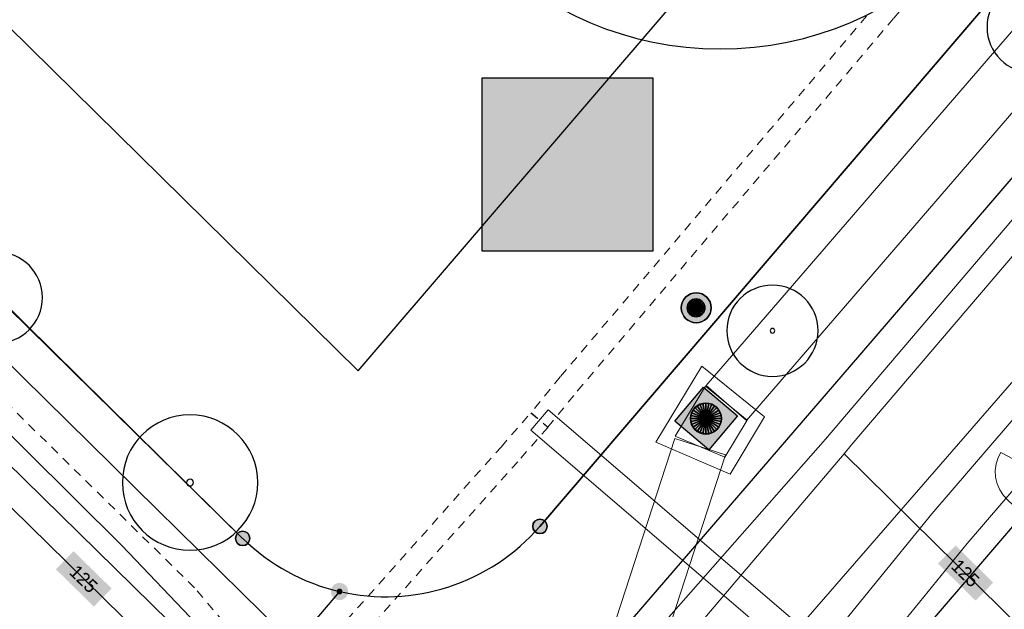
# Model space of a CAD drawing. Header units: metres. Extents: x 2695560 to 2696939, y 1260491 to 1262050.
# Tile 454 of 656: x 2696027 to 2696049, y 1261060 to 1261073. Entities that reach past the tile are written whole.
import ezdxf

# ---------------------------------------------------------------- set-up
doc = ezdxf.new("R2010")
doc.units = ezdxf.units.M
doc.linetypes.add('AUSGEZOGEN', pattern=[0])
doc.linetypes.add('VERDECKT2_S2', pattern=[0.36, 0.2, -0.16])
for name, color, linetype in [('XR$1$AV_Grenzpunkte', 7, 'AUSGEZOGEN'), ('XR$1$AV_Linien (BB)', 7, 'AUSGEZOGEN'), ('XR$1$AW_LK_Schachtdeckel', 24, 'AUSGEZOGEN'), ('XR$1$EW_LK_Bauwerk', 1, 'AUSGEZOGEN'), ('XR$1$GR_Baum', 94, 'AUSGEZOGEN'), ('XR$1$Liegenschaftsgrenzen', 7, 'AUSGEZOGEN'), ('XR$1$PFAV', 255, 'AUSGEZOGEN'), ('XR$1$PFAW', 255, 'AUSGEZOGEN'), ('XR$1$PFEW', 255, 'AUSGEZOGEN'), ('XR$1$RP_Abstandslinie', 7, 'AUSGEZOGEN')]:
    doc.layers.add(name, color=color, linetype=linetype)
for name, color, linetype, lineweight in [('XR$2$ABW-Flaeche-oberirdisch', 6, 'AUSGEZOGEN', 18), ('XR$2$ABW-LinieFlaeche-R-genau', 4, 'AUSGEZOGEN', 18), ('XR$2$ABW-Punkt', 6, 'AUSGEZOGEN', 18), ('XR$2$ELE-Flaeche-oberirdisch', 1, 'AUSGEZOGEN', 18), ('XR$2$ELE-Linie-ungenau', 1, 'VERDECKT2_S2', 18), ('XR$2$ELE-LinieFlaeche-genau', 1, 'AUSGEZOGEN', 18), ('XR$2$ELE-LinieFlaeche-ungenau', 1, 'VERDECKT2_S2', 18), ('XR$2$ELE-Punkt', 1, 'AUSGEZOGEN', 18), ('XR$2$GAS-Linie-genau', 12, 'AUSGEZOGEN', 18), ('XR$2$KOM-Linie-U-genau', 91, 'AUSGEZOGEN', 18), ('XR$2$WAS-Linie-genau', 5, 'AUSGEZOGEN', 18), ('XR$2$WEI-Text', 59, 'AUSGEZOGEN', 18)]:
    doc.layers.add(name, color=color, linetype=linetype, lineweight=lineweight)
doc.styles.add('TXT', font='txt')

# ---------------------------------------------------------------- blocks, each defined once
blk = doc.blocks.new('COMPLEXOBJECT_221')
at = {"layer": 'XR$1$AV_Linien (BB)', "color": 7, "linetype": 'AUSGEZOGEN', "transparency": 33554687}
blk.add_line((6037.52, 11062.1), (6053.8, 11081.13), dxfattribs=at)
blk.add_arc((6034.048, 11065.114), 4.597, 256.9491, 319.042, dxfattribs=at)
blk = doc.blocks.new('COMPLEXOBJECT_620')
at = {"layer": 'XR$1$AV_Linien (BB)', "color": 7, "linetype": 'AUSGEZOGEN', "transparency": 33554687}
blk.add_lwpolyline([(6038.71, 11058.981), (6044.721, 11065.955), (6075.825, 11102.136)], dxfattribs=at)
blk = doc.blocks.new('COMPLEXOBJECT_658')
at = {"layer": 'XR$1$AV_Linien (BB)', "color": 7, "linetype": 'AUSGEZOGEN', "transparency": 33554687}
blk.add_lwpolyline([(5992.857, 11099.199), (5999.24, 11092.91), (6013.5, 11078.89), (6030.83, 11061.83)], dxfattribs=at)
blk.add_arc((6034.046, 11065.11), 4.593, 225.569, 256.9709, dxfattribs=at)
blk = doc.blocks.new('COMPLEXOBJECT_665')
at = {"layer": 'XR$1$AV_Linien (BB)', "color": 7, "linetype": 'AUSGEZOGEN', "transparency": 33554687}
blk.add_lwpolyline([(6079.554, 11098.719), (6035.234, 11047.035), (5995.085, 11000.172)], dxfattribs=at)
blk = doc.blocks.new('COMPLEXOBJECT_1295')
at = {"layer": 'XR$1$Liegenschaftsgrenzen', "color": 7, "linetype": 'AUSGEZOGEN', "transparency": 33554687}
blk.add_line((6030.83, 11061.83), (6013.5, 11078.89), dxfattribs=at)
blk.add_arc((6034.046, 11065.11), 4.593, 225.569, 256.9709, dxfattribs=at)
blk = doc.blocks.new('COMPLEXOBJECT_1296')
at = {"layer": 'XR$1$Liegenschaftsgrenzen', "color": 7, "linetype": 'AUSGEZOGEN', "transparency": 33554687}
blk.add_lwpolyline([(6073.78, 11104.45), (6053.8, 11081.13), (6037.52, 11062.1)], dxfattribs=at)
blk.add_arc((6034.048, 11065.114), 4.597, 256.9491, 319.042, dxfattribs=at)
blk = doc.blocks.new('BAV15')
at = {"layer": 'XR$1$PFAV', "transparency": 33554687}
blk.add_hatch(color=7, dxfattribs=at).paths.add_polyline_path([(0.5, 0), (0.49, 0.101), (0.459, 0.197), (0.41, 0.286), (0.344, 0.362), (0.264, 0.424), (0.174, 0.469), (0.076, 0.494), (-0.025, 0.499), (-0.125, 0.484), (-0.22, 0.449), (-0.306, 0.395), (-0.379, 0.326), (-0.437, 0.243), (-0.477, 0.15), (-0.497, 0.051), (-0.497, -0.051), (-0.477, -0.15), (-0.437, -0.243), (-0.379, -0.326), (-0.306, -0.395), (-0.22, -0.449), (-0.125, -0.484), (-0.025, -0.499), (0.076, -0.494), (0.174, -0.469), (0.264, -0.424), (0.344, -0.362), (0.41, -0.286), (0.459, -0.197), (0.49, -0.101)])
at = {"color": 7, "transparency": 33554687}
for start, end in [(90, 270), (270, 90)]:
    blk.add_arc((0, 0), 0.5, start, end, dxfattribs=at)
at = {"layer": 'XR$1$PFAV', "transparency": 33554687}
blk.add_circle((0, 0), 0.5, dxfattribs=at)
blk = doc.blocks.new('BWAV20')
at = {"true_color": 0x000000, "transparency": 33554687}
blk.add_hatch(color=18, dxfattribs=at).paths.add_polyline_path([(0.167, 0), (0.163, 0.034), (0.153, 0.066), (0.137, 0.095), (0.115, 0.121), (0.088, 0.141), (0.058, 0.156), (0.025, 0.165), (-0.008, 0.166), (-0.042, 0.161), (-0.073, 0.15), (-0.102, 0.132), (-0.126, 0.109), (-0.146, 0.081), (-0.159, 0.05), (-0.166, 0.017), (-0.166, -0.017), (-0.159, -0.05), (-0.146, -0.081), (-0.126, -0.109), (-0.102, -0.132), (-0.073, -0.15), (-0.042, -0.161), (-0.008, -0.166), (0.025, -0.165), (0.058, -0.156), (0.088, -0.141), (0.115, -0.121), (0.137, -0.095), (0.153, -0.066), (0.163, -0.034)])
at = {"layer": 'XR$1$PFAV', "transparency": 33554687}
blk.add_hatch(color=7, dxfattribs=at).paths.add_polyline_path([(0.5, 0), (0.49, 0.101), (0.459, 0.197), (0.41, 0.286), (0.344, 0.362), (0.264, 0.424), (0.174, 0.469), (0.076, 0.494), (-0.025, 0.499), (-0.125, 0.484), (-0.22, 0.449), (-0.306, 0.395), (-0.379, 0.326), (-0.437, 0.243), (-0.477, 0.15), (-0.497, 0.051), (-0.497, -0.051), (-0.477, -0.15), (-0.437, -0.243), (-0.379, -0.326), (-0.306, -0.395), (-0.22, -0.449), (-0.125, -0.484), (-0.025, -0.499), (0.076, -0.494), (0.174, -0.469), (0.264, -0.424), (0.344, -0.362), (0.41, -0.286), (0.459, -0.197), (0.49, -0.101)])
blk = doc.blocks.new('WBGR1')
at = {"color": 94, "transparency": 33554687}
for radius, start, end in [(1, 90, 270), (1, 270, 90), (0.05, 90, 270), (0.05, 270, 90)]:
    blk.add_arc((0, 0), radius, start, end, dxfattribs=at)
blk = doc.blocks.new('BAW2087')
at = {"lineweight": 25, "true_color": 0x000000, "transparency": 33554687}
h = blk.add_hatch(color=18, dxfattribs=at)
h.paths.add_polyline_path([(-0.5, 0.5), (-0.5, -0.5), (0.5, -0.5), (0.5, 0.5)])
h.paths.add_polyline_path([(0.337, -0.069), (0.316, -0.136), (0.282, -0.196), (0.237, -0.249), (0.182, -0.292), (0.119, -0.322), (0.052, -0.34), (-0.017, -0.343), (-0.086, -0.333), (-0.151, -0.309), (-0.21, -0.272), (-0.261, -0.224), (-0.301, -0.167), (-0.328, -0.103), (-0.342, -0.035), (-0.342, 0.035), (-0.328, 0.103), (-0.301, 0.167), (-0.261, 0.224), (-0.21, 0.272), (-0.151, 0.309), (-0.086, 0.333), (-0.017, 0.343), (0.052, 0.34), (0.119, 0.322), (0.182, 0.292), (0.237, 0.249), (0.282, 0.196), (0.316, 0.136), (0.337, 0.069), (0.344, 0)], flags=16)
at = {"layer": 'XR$1$PFAW', "lineweight": 25, "transparency": 33554687}
blk.add_hatch(color=7, dxfattribs=at).paths.add_polyline_path([(0.344, 0), (0.337, 0.069), (0.316, 0.136), (0.282, 0.196), (0.237, 0.249), (0.182, 0.292), (0.119, 0.322), (0.052, 0.34), (-0.017, 0.343), (-0.086, 0.333), (-0.151, 0.309), (-0.21, 0.272), (-0.261, 0.224), (-0.301, 0.167), (-0.328, 0.103), (-0.342, 0.035), (-0.342, -0.035), (-0.328, -0.103), (-0.301, -0.167), (-0.261, -0.224), (-0.21, -0.272), (-0.151, -0.309), (-0.086, -0.333), (-0.017, -0.343), (0.052, -0.34), (0.119, -0.322), (0.182, -0.292), (0.237, -0.249), (0.282, -0.196), (0.316, -0.136), (0.337, -0.069)])
at = {"lineweight": 25, "transparency": 33554687}
for p, q in [((-0.5, 0.5, 0.993), (0.5, 0.5, 0.993)), ((-0.5, -0.5, 0.993), (-0.5, 0.5, 0.993)), ((0.5, 0.5, 0.993), (0.5, -0.5, 0.993)), ((0.5, -0.5, 0.993), (-0.5, -0.5, 0.993))]:
    blk.add_line(p, q, dxfattribs=at)
blk.add_circle((0, 0), 0.344, dxfattribs=at)
at = {"layer": 'XR$1$PFAW', "lineweight": 25, "transparency": 33554687}
blk.add_line((-0.5, 0.5), (0.5, 0.5), dxfattribs=at)
at = {"layer": 'XR$1$PFAW', "color": 31, "lineweight": 25, "transparency": 33554687}
for p, q in [((-0.5, -0.5), (-0.5, 0.5)), ((0.5, 0.5), (0.5, -0.5)), ((0.5, -0.5), (-0.5, -0.5))]:
    blk.add_line(p, q, dxfattribs=at)
at = {"layer": 'XR$1$PFAW', "lineweight": 25, "transparency": 33554687}
blk.add_circle((0, 0), 0.344, dxfattribs=at)
blk = doc.blocks.new('BEWLP2597')
at = {"layer": 'XR$1$PFEW', "transparency": 33554687}
blk.add_hatch(color=7, dxfattribs=at).paths.add_polyline_path([(-0.5, 0), (-0.497, -0.051), (-0.49, -0.101), (-0.477, -0.15), (-0.459, -0.197), (-0.437, -0.243), (-0.41, -0.286), (-0.379, -0.326), (-0.344, -0.362), (-0.306, -0.395), (-0.264, -0.424), (-0.22, -0.449), (-0.174, -0.469), (-0.125, -0.484), (-0.076, -0.494), (-0.025, -0.499), (0.025, -0.499), (0.076, -0.494), (0.125, -0.484), (0.174, -0.469), (0.22, -0.449), (0.264, -0.424), (0.306, -0.395), (0.344, -0.362), (0.379, -0.326), (0.41, -0.286), (0.437, -0.243), (0.459, -0.197), (0.477, -0.15), (0.49, -0.101), (0.497, -0.051), (0.5, 0), (0.497, 0.051), (0.49, 0.101), (0.477, 0.15), (0.459, 0.197), (0.437, 0.243), (0.41, 0.286), (0.379, 0.326), (0.344, 0.362), (0.306, 0.395), (0.264, 0.424), (0.22, 0.449), (0.174, 0.469), (0.125, 0.484), (0.076, 0.494), (0.025, 0.499), (-0.025, 0.499), (-0.076, 0.494), (-0.125, 0.484), (-0.174, 0.469), (-0.22, 0.449), (-0.264, 0.424), (-0.306, 0.395), (-0.344, 0.362), (-0.379, 0.326), (-0.41, 0.286), (-0.437, 0.243), (-0.459, 0.197), (-0.477, 0.15), (-0.49, 0.101), (-0.497, 0.051)])
at = {"color": 1, "transparency": 33554687}
for start, end in [(90, 180), (0, 90), (180, 270), (270, 0)]:
    blk.add_arc((0, 0), 0.5, start, end, dxfattribs=at)
at = {"layer": 'XR$1$PFEW', "transparency": 33554687}
blk.add_circle((0, 0), 0.5, dxfattribs=at)
blk = doc.blocks.new('ELE-TRAGWERK')
at = {"layer": 'XR$2$ELE-Punkt', "linetype": 'AUSGEZOGEN', "lineweight": 25, "transparency": 33554687}
blk.add_line((-141, -141, 2500), (141, 141, 2500), dxfattribs=at)
for points in [[(-196, 39, 2500), (0, 0, 2500), (-200, 0, 2500)], [(-196, 39), (0, 0), (-200, 0)], [(-196, 39, 2500), (-196, 39), (-200, 0), (-200, 0, 2500)], [(-200, 0, 2500), (0, 0, 2500), (-196, -39, 2500)], [(-200, 0), (0, 0), (-196, -39)], [(-185, 77, 2500), (0, 0, 2500), (-196, 39, 2500)], [(-185, 77), (0, 0), (-196, 39)], [(-185, 77, 2500), (-185, 77), (-196, 39), (-196, 39, 2500)], [(-196, -39, 2500), (0, 0, 2500), (-185, -77, 2500)], [(-196, -39), (0, 0), (-185, -77)], [(-166, 111, 2500), (0, 0, 2500), (-185, 77, 2500)], [(-166, 111), (0, 0), (-185, 77)], [(-166, 111, 2500), (-166, 111), (-185, 77), (-185, 77, 2500)], [(-185, -77, 2500), (0, 0, 2500), (-166, -111, 2500)], [(-185, -77), (0, 0), (-166, -111)], [(-141, 141, 2500), (0, 0, 2500), (-166, 111, 2500)], [(-141, 141), (0, 0), (-166, 111)], [(-141, 141, 2500), (-141, 141), (-166, 111), (-166, 111, 2500)], [(-166, -111, 2500), (0, 0, 2500), (-141, -141, 2500)], [(-166, -111), (0, 0), (-141, -141)], [(-111, 166, 2500), (0, 0, 2500), (-141, 141, 2500)], [(-111, 166), (0, 0), (-141, 141)], [(-111, 166, 2500), (-111, 166), (-141, 141), (-141, 141, 2500)], [(-141, -141, 2500), (0, 0, 2500), (-111, -166, 2500)], [(-141, -141), (0, 0), (-111, -166)], [(-77, 185, 2500), (0, 0, 2500), (-111, 166, 2500)], [(-77, 185), (0, 0), (-111, 166)], [(-77, 185, 2500), (-77, 185), (-111, 166), (-111, 166, 2500)], [(-111, -166, 2500), (0, 0, 2500), (-77, -185, 2500)], [(-111, -166), (0, 0), (-77, -185)], [(-39, 196, 2500), (0, 0, 2500), (-77, 185, 2500)], [(-39, 196), (0, 0), (-77, 185)], [(-39, 196, 2500), (-39, 196), (-77, 185), (-77, 185, 2500)], [(-77, -185, 2500), (0, 0, 2500), (-39, -196, 2500)], [(-77, -185), (0, 0), (-39, -196)], [(0, 200, 2500), (0, 0, 2500), (-39, 196, 2500)], [(0, 200), (0, 0), (-39, 196)], [(0, 200, 2500), (0, 200), (-39, 196), (-39, 196, 2500)], [(-39, -196, 2500), (0, 0, 2500), (0, -200, 2500)], [(-39, -196), (0, 0), (0, -200)], [(39, 196, 2500), (0, 0, 2500), (0, 200, 2500)], [(39, 196), (0, 0), (0, 200)], [(39, 196, 2500), (39, 196), (0, 200), (0, 200, 2500)], [(77, 185, 2500), (0, 0, 2500), (39, 196, 2500)], [(77, 185), (0, 0), (39, 196)], [(111, 166, 2500), (0, 0, 2500), (77, 185, 2500)], [(111, 166), (0, 0), (77, 185)], [(141, 141, 2500), (0, 0, 2500), (111, 166, 2500)], [(141, 141), (0, 0), (111, 166)], [(166, 111, 2500), (0, 0, 2500), (141, 141, 2500)], [(166, 111), (0, 0), (141, 141)], [(185, 77, 2500), (0, 0, 2500), (166, 111, 2500)], [(185, 77), (0, 0), (166, 111)], [(196, 39, 2500), (0, 0, 2500), (185, 77, 2500)], [(196, 39), (0, 0), (185, 77)], [(200, 0, 2500), (0, 0, 2500), (196, 39, 2500)], [(200, 0), (0, 0), (196, 39)], [(0, -200, 2500), (0, 0, 2500), (39, -196, 2500)], [(39, -196, 2500), (0, 0, 2500), (77, -185, 2500)], [(77, -185, 2500), (0, 0, 2500), (111, -166, 2500)], [(111, -166, 2500), (0, 0, 2500), (141, -141, 2500)], [(141, -141, 2500), (0, 0, 2500), (166, -111, 2500)], [(166, -111, 2500), (0, 0, 2500), (185, -77, 2500)], [(185, -77, 2500), (0, 0, 2500), (196, -39, 2500)], [(196, -39, 2500), (0, 0, 2500), (200, 0, 2500)], [(0, -200), (0, 0), (39, -196)], [(39, -196), (0, 0), (77, -185)], [(77, -185), (0, 0), (111, -166)], [(111, -166), (0, 0), (141, -141)], [(141, -141), (0, 0), (166, -111)], [(166, -111), (0, 0), (185, -77)], [(185, -77), (0, 0), (196, -39)], [(196, -39), (0, 0), (200, 0)], [(77, 185, 2500), (77, 185), (39, 196), (39, 196, 2500)], [(111, 166, 2500), (111, 166), (77, 185), (77, 185, 2500)], [(141, 141, 2500), (141, 141), (111, 166), (111, 166, 2500)], [(166, 111, 2500), (166, 111), (141, 141), (141, 141, 2500)], [(185, 77, 2500), (185, 77), (166, 111), (166, 111, 2500)], [(196, 39, 2500), (196, 39), (185, 77), (185, 77, 2500)], [(200, 0, 2500), (200, 0), (196, 39), (196, 39, 2500)], [(-200, 0, 2500), (-200, 0), (-196, -39), (-196, -39, 2500)], [(-196, -39, 2500), (-196, -39), (-185, -77), (-185, -77, 2500)], [(-185, -77, 2500), (-185, -77), (-166, -111), (-166, -111, 2500)], [(-166, -111, 2500), (-166, -111), (-141, -141), (-141, -141, 2500)], [(-141, -141, 2500), (-141, -141), (-111, -166), (-111, -166, 2500)], [(-111, -166, 2500), (-111, -166), (-77, -185), (-77, -185, 2500)], [(-77, -185, 2500), (-77, -185), (-39, -196), (-39, -196, 2500)], [(-39, -196, 2500), (-39, -196), (0, -200), (0, -200, 2500)], [(0, -200, 2500), (0, -200), (39, -196), (39, -196, 2500)], [(39, -196, 2500), (39, -196), (77, -185), (77, -185, 2500)], [(77, -185, 2500), (77, -185), (111, -166), (111, -166, 2500)], [(111, -166, 2500), (111, -166), (141, -141), (141, -141, 2500)], [(141, -141, 2500), (141, -141), (166, -111), (166, -111, 2500)], [(166, -111, 2500), (166, -111), (185, -77), (185, -77, 2500)], [(185, -77, 2500), (185, -77), (196, -39), (196, -39, 2500)], [(196, -39, 2500), (196, -39), (200, 0), (200, 0, 2500)]]:
    blk.add_3dface(points, dxfattribs=at)
blk = doc.blocks.new('ABW-KONTROLLSCHACHT')
at = {"layer": 'XR$2$ABW-Punkt', "linetype": 'AUSGEZOGEN', "lineweight": 25, "transparency": 33554687}
for points in [[(-247, 247, 2500), (0, 0, 2500), (-291, 194, 2500)], [(-247, 247), (0, 0), (-291, 194)], [(-247, 247, 2500), (-247, 247), (-291, 194), (-291, 194, 2500)], [(-194, 291, 2500), (0, 0, 2500), (-247, 247, 2500)], [(-194, 291), (0, 0), (-247, 247)], [(-194, 291, 2500), (-194, 291), (-247, 247), (-247, 247, 2500)], [(-134, 323, 2500), (0, 0, 2500), (-194, 291, 2500)], [(-134, 323), (0, 0), (-194, 291)], [(-134, 323, 2500), (-134, 323), (-194, 291), (-194, 291, 2500)], [(-68, 343, 2500), (0, 0, 2500), (-134, 323, 2500)], [(-68, 343), (0, 0), (-134, 323)], [(-68, 343, 2500), (-68, 343), (-134, 323), (-134, 323, 2500)], [(0, 350, 2500), (0, 0, 2500), (-68, 343, 2500)], [(0, 350), (0, 0), (-68, 343)], [(0, 350, 2500), (0, 350), (-68, 343), (-68, 343, 2500)], [(68, 343, 2500), (0, 0, 2500), (0, 350, 2500)], [(68, 343), (0, 0), (0, 350)], [(68, 343, 2500), (68, 343), (0, 350), (0, 350, 2500)], [(134, 323, 2500), (0, 0, 2500), (68, 343, 2500)], [(134, 323), (0, 0), (68, 343)], [(194, 291, 2500), (0, 0, 2500), (134, 323, 2500)], [(194, 291), (0, 0), (134, 323)], [(247, 247, 2500), (0, 0, 2500), (194, 291, 2500)], [(247, 247), (0, 0), (194, 291)], [(291, 194, 2500), (0, 0, 2500), (247, 247, 2500)], [(291, 194), (0, 0), (247, 247)], [(134, 323, 2500), (134, 323), (68, 343), (68, 343, 2500)], [(194, 291, 2500), (194, 291), (134, 323), (134, 323, 2500)], [(247, 247, 2500), (247, 247), (194, 291), (194, 291, 2500)], [(291, 194, 2500), (291, 194), (247, 247), (247, 247, 2500)], [(-343, 68, 2500), (0, 0, 2500), (-350, 0, 2500)], [(-343, 68), (0, 0), (-350, 0)], [(-343, 68, 2500), (-343, 68), (-350, 0), (-350, 0, 2500)], [(-350, 0, 2500), (0, 0, 2500), (-343, -68, 2500)], [(-350, 0), (0, 0), (-343, -68)], [(-323, 134, 2500), (0, 0, 2500), (-343, 68, 2500)], [(-323, 134), (0, 0), (-343, 68)], [(-323, 134, 2500), (-323, 134), (-343, 68), (-343, 68, 2500)], [(-343, -68, 2500), (0, 0, 2500), (-323, -134, 2500)], [(-343, -68), (0, 0), (-323, -134)], [(-291, 194, 2500), (0, 0, 2500), (-323, 134, 2500)], [(-291, 194), (0, 0), (-323, 134)], [(-291, 194, 2500), (-291, 194), (-323, 134), (-323, 134, 2500)], [(-323, -134, 2500), (0, 0, 2500), (-291, -194, 2500)], [(-323, -134), (0, 0), (-291, -194)], [(-291, -194, 2500), (0, 0, 2500), (-247, -247, 2500)], [(-291, -194), (0, 0), (-247, -247)], [(-247, -247, 2500), (0, 0, 2500), (-194, -291, 2500)], [(-247, -247), (0, 0), (-194, -291)], [(-194, -291, 2500), (0, 0, 2500), (-134, -323, 2500)], [(-194, -291), (0, 0), (-134, -323)], [(-134, -323, 2500), (0, 0, 2500), (-68, -343, 2500)], [(-134, -323), (0, 0), (-68, -343)], [(-68, -343, 2500), (0, 0, 2500), (0, -350, 2500)], [(-68, -343), (0, 0), (0, -350)], [(323, 134, 2500), (0, 0, 2500), (291, 194, 2500)], [(323, 134), (0, 0), (291, 194)], [(343, 68, 2500), (0, 0, 2500), (323, 134, 2500)], [(343, 68), (0, 0), (323, 134)], [(350, 0, 2500), (0, 0, 2500), (343, 68, 2500)], [(350, 0), (0, 0), (343, 68)], [(0, -350, 2500), (0, 0, 2500), (68, -343, 2500)], [(68, -343, 2500), (0, 0, 2500), (134, -323, 2500)], [(134, -323, 2500), (0, 0, 2500), (194, -291, 2500)], [(194, -291, 2500), (0, 0, 2500), (247, -247, 2500)], [(247, -247, 2500), (0, 0, 2500), (291, -194, 2500)], [(291, -194, 2500), (0, 0, 2500), (323, -134, 2500)], [(323, -134, 2500), (0, 0, 2500), (343, -68, 2500)], [(343, -68, 2500), (0, 0, 2500), (350, 0, 2500)], [(0, -350), (0, 0), (68, -343)], [(68, -343), (0, 0), (134, -323)], [(134, -323), (0, 0), (194, -291)], [(194, -291), (0, 0), (247, -247)], [(247, -247), (0, 0), (291, -194)], [(291, -194), (0, 0), (323, -134)], [(323, -134), (0, 0), (343, -68)], [(343, -68), (0, 0), (350, 0)], [(323, 134, 2500), (323, 134), (291, 194), (291, 194, 2500)], [(343, 68, 2500), (343, 68), (323, 134), (323, 134, 2500)], [(350, 0, 2500), (350, 0), (343, 68), (343, 68, 2500)], [(-350, 0, 2500), (-350, 0), (-343, -68), (-343, -68, 2500)], [(-343, -68, 2500), (-343, -68), (-323, -134), (-323, -134, 2500)], [(-323, -134, 2500), (-323, -134), (-291, -194), (-291, -194, 2500)], [(-291, -194, 2500), (-291, -194), (-247, -247), (-247, -247, 2500)], [(247, -247, 2500), (247, -247), (291, -194), (291, -194, 2500)], [(291, -194, 2500), (291, -194), (323, -134), (323, -134, 2500)], [(323, -134, 2500), (323, -134), (343, -68), (343, -68, 2500)], [(343, -68, 2500), (343, -68), (350, 0), (350, 0, 2500)], [(-247, -247, 2500), (-247, -247), (-194, -291), (-194, -291, 2500)], [(-194, -291, 2500), (-194, -291), (-134, -323), (-134, -323, 2500)], [(-134, -323, 2500), (-134, -323), (-68, -343), (-68, -343, 2500)], [(-68, -343, 2500), (-68, -343), (0, -350), (0, -350, 2500)], [(0, -350, 2500), (0, -350), (68, -343), (68, -343, 2500)], [(68, -343, 2500), (68, -343), (134, -323), (134, -323, 2500)], [(134, -323, 2500), (134, -323), (194, -291), (194, -291, 2500)], [(194, -291, 2500), (194, -291), (247, -247), (247, -247, 2500)]]:
    blk.add_3dface(points, dxfattribs=at)
blk = doc.blocks.new('ABW-DECKEL')
at = {"layer": 'XR$2$ABW-Punkt', "linetype": 'AUSGEZOGEN', "lineweight": 25, "transparency": 33554687}
for points in [[(-247, 247, 2500), (0, 0, 2500), (-291, 194, 2500)], [(-247, 247), (0, 0), (-291, 194)], [(-247, 247, 2500), (-247, 247), (-291, 194), (-291, 194, 2500)], [(-194, 291, 2500), (0, 0, 2500), (-247, 247, 2500)], [(-194, 291), (0, 0), (-247, 247)], [(-194, 291, 2500), (-194, 291), (-247, 247), (-247, 247, 2500)], [(-134, 323, 2500), (0, 0, 2500), (-194, 291, 2500)], [(-134, 323), (0, 0), (-194, 291)], [(-134, 323, 2500), (-134, 323), (-194, 291), (-194, 291, 2500)], [(-68, 343, 2500), (0, 0, 2500), (-134, 323, 2500)], [(-68, 343), (0, 0), (-134, 323)], [(-68, 343, 2500), (-68, 343), (-134, 323), (-134, 323, 2500)], [(0, 350, 2500), (0, 0, 2500), (-68, 343, 2500)], [(0, 350), (0, 0), (-68, 343)], [(0, 350, 2500), (0, 350), (-68, 343), (-68, 343, 2500)], [(68, 343, 2500), (0, 0, 2500), (0, 350, 2500)], [(68, 343), (0, 0), (0, 350)], [(68, 343, 2500), (68, 343), (0, 350), (0, 350, 2500)], [(134, 323, 2500), (0, 0, 2500), (68, 343, 2500)], [(134, 323), (0, 0), (68, 343)], [(194, 291, 2500), (0, 0, 2500), (134, 323, 2500)], [(194, 291), (0, 0), (134, 323)], [(247, 247, 2500), (0, 0, 2500), (194, 291, 2500)], [(247, 247), (0, 0), (194, 291)], [(291, 194, 2500), (0, 0, 2500), (247, 247, 2500)], [(291, 194), (0, 0), (247, 247)], [(134, 323, 2500), (134, 323), (68, 343), (68, 343, 2500)], [(194, 291, 2500), (194, 291), (134, 323), (134, 323, 2500)], [(247, 247, 2500), (247, 247), (194, 291), (194, 291, 2500)], [(291, 194, 2500), (291, 194), (247, 247), (247, 247, 2500)], [(-343, 68, 2500), (0, 0, 2500), (-350, 0, 2500)], [(-343, 68), (0, 0), (-350, 0)], [(-343, 68, 2500), (-343, 68), (-350, 0), (-350, 0, 2500)], [(-350, 0, 2500), (0, 0, 2500), (-343, -68, 2500)], [(-350, 0), (0, 0), (-343, -68)], [(-323, 134, 2500), (0, 0, 2500), (-343, 68, 2500)], [(-323, 134), (0, 0), (-343, 68)], [(-323, 134, 2500), (-323, 134), (-343, 68), (-343, 68, 2500)], [(-343, -68, 2500), (0, 0, 2500), (-323, -134, 2500)], [(-343, -68), (0, 0), (-323, -134)], [(-291, 194, 2500), (0, 0, 2500), (-323, 134, 2500)], [(-291, 194), (0, 0), (-323, 134)], [(-291, 194, 2500), (-291, 194), (-323, 134), (-323, 134, 2500)], [(-323, -134, 2500), (0, 0, 2500), (-291, -194, 2500)], [(-323, -134), (0, 0), (-291, -194)], [(-291, -194, 2500), (0, 0, 2500), (-247, -247, 2500)], [(-291, -194), (0, 0), (-247, -247)], [(-247, -247, 2500), (0, 0, 2500), (-194, -291, 2500)], [(-247, -247), (0, 0), (-194, -291)], [(-194, -291, 2500), (0, 0, 2500), (-134, -323, 2500)], [(-194, -291), (0, 0), (-134, -323)], [(-134, -323, 2500), (0, 0, 2500), (-68, -343, 2500)], [(-134, -323), (0, 0), (-68, -343)], [(-68, -343, 2500), (0, 0, 2500), (0, -350, 2500)], [(-68, -343), (0, 0), (0, -350)], [(323, 134, 2500), (0, 0, 2500), (291, 194, 2500)], [(323, 134), (0, 0), (291, 194)], [(343, 68, 2500), (0, 0, 2500), (323, 134, 2500)], [(343, 68), (0, 0), (323, 134)], [(350, 0, 2500), (0, 0, 2500), (343, 68, 2500)], [(350, 0), (0, 0), (343, 68)], [(0, -350, 2500), (0, 0, 2500), (68, -343, 2500)], [(68, -343, 2500), (0, 0, 2500), (134, -323, 2500)], [(134, -323, 2500), (0, 0, 2500), (194, -291, 2500)], [(194, -291, 2500), (0, 0, 2500), (247, -247, 2500)], [(247, -247, 2500), (0, 0, 2500), (291, -194, 2500)], [(291, -194, 2500), (0, 0, 2500), (323, -134, 2500)], [(323, -134, 2500), (0, 0, 2500), (343, -68, 2500)], [(343, -68, 2500), (0, 0, 2500), (350, 0, 2500)], [(0, -350), (0, 0), (68, -343)], [(68, -343), (0, 0), (134, -323)], [(134, -323), (0, 0), (194, -291)], [(194, -291), (0, 0), (247, -247)], [(247, -247), (0, 0), (291, -194)], [(291, -194), (0, 0), (323, -134)], [(323, -134), (0, 0), (343, -68)], [(343, -68), (0, 0), (350, 0)], [(323, 134, 2500), (323, 134), (291, 194), (291, 194, 2500)], [(343, 68, 2500), (343, 68), (323, 134), (323, 134, 2500)], [(350, 0, 2500), (350, 0), (343, 68), (343, 68, 2500)], [(-350, 0, 2500), (-350, 0), (-343, -68), (-343, -68, 2500)], [(-343, -68, 2500), (-343, -68), (-323, -134), (-323, -134, 2500)], [(-323, -134, 2500), (-323, -134), (-291, -194), (-291, -194, 2500)], [(-291, -194, 2500), (-291, -194), (-247, -247), (-247, -247, 2500)], [(247, -247, 2500), (247, -247), (291, -194), (291, -194, 2500)], [(291, -194, 2500), (291, -194), (323, -134), (323, -134, 2500)], [(323, -134, 2500), (323, -134), (343, -68), (343, -68, 2500)], [(343, -68, 2500), (343, -68), (350, 0), (350, 0, 2500)], [(-247, -247, 2500), (-247, -247), (-194, -291), (-194, -291, 2500)], [(-194, -291, 2500), (-194, -291), (-134, -323), (-134, -323, 2500)], [(-134, -323, 2500), (-134, -323), (-68, -343), (-68, -343, 2500)], [(-68, -343, 2500), (-68, -343), (0, -350), (0, -350, 2500)], [(0, -350, 2500), (0, -350), (68, -343), (68, -343, 2500)], [(68, -343, 2500), (68, -343), (134, -323), (134, -323, 2500)], [(134, -323, 2500), (134, -323), (194, -291), (194, -291, 2500)], [(194, -291, 2500), (194, -291), (247, -247), (247, -247, 2500)]]:
    blk.add_3dface(points, dxfattribs=at)

msp = doc.modelspace()

# ---------------------------------------------------------------- hatches: boundary and pattern name
at = {"transparency": 33554687}
for points in [[(2696037.19, 1261072.008), (2696037.19, 1261068.107), (2696041.03, 1261068.107), (2696041.03, 1261072.008)], [(2696027.995, 1261061.352), (2696027.596, 1261060.945), (2696028.451, 1261060.106), (2696028.85, 1261060.513)], [(2696047.846, 1261061.478), (2696047.449, 1261061.075), (2696048.296, 1261060.24), (2696048.693, 1261060.643)]]:
    msp.add_hatch(color=7, dxfattribs=at).paths.add_polyline_path(points)

# ---------------------------------------------------------------- linework, layer by layer
at = {"color": 24, "lineweight": -3, "transparency": 33554687}
msp.add_lwpolyline([(2696037.19, 1261072.008), (2696041.03, 1261072.008), (2696041.03, 1261068.107), (2696037.19, 1261068.107), (2696037.19, 1261072.008)], close=True, dxfattribs=at)
at = {"layer": 'XR$1$AV_Linien (BB)', "color": 7, "linetype": 'AUSGEZOGEN', "transparency": 33554687}
msp.add_lwpolyline([(2695912.345, 1261175.718), (2695926.4, 1261161.876), (2695940.15, 1261148.326), (2695941.253, 1261147.243), (2695955.207, 1261133.505), (2695970.589, 1261118.364), (2695983.966, 1261105.191), (2695997.573, 1261091.812), (2696011.38, 1261078.224), (2696025.663, 1261064.169), (2696031.79, 1261058.157), (2696031.913, 1261058.03)], dxfattribs=at)
at = {"layer": 'XR$1$Liegenschaftsgrenzen', "color": 7, "linetype": 'AUSGEZOGEN', "transparency": 33554687}
msp.add_line((2696033.98, 1261060.445), (2696025.33, 1261050.34), dxfattribs=at)
at = {"layer": 'XR$1$RP_Abstandslinie', "color": 7, "linetype": 'AUSGEZOGEN', "transparency": 33554687}
for points in [[(2696034.4, 1261065.41), (2696070.75, 1261107.81), (2696041.65, 1261134.2), (2696012.02, 1261161.08), (2695982.4, 1261187.96), (2695952.87, 1261214.76)], [(2695917.37, 1261180.67), (2695957.98, 1261140.67), (2695996.46, 1261102.78), (2696034.4, 1261065.41)]]:
    msp.add_lwpolyline(points, dxfattribs=at)
at = {"layer": 'XR$2$ABW-Flaeche-oberirdisch', "transparency": 33554687}
for points in [[(2696042.135, 1261065.517), (2696041.102, 1261063.804), (2696042.772, 1261063.089), (2696043.547, 1261064.373), (2696042.135, 1261065.517)], [(2696042.214, 1261065.067), (2696041.537, 1261063.944), (2696042.65, 1261063.468), (2696043.155, 1261064.305), (2696042.214, 1261065.067)]]:
    msp.add_lwpolyline(points, close=True, dxfattribs=at)
at = {"layer": 'XR$2$ABW-LinieFlaeche-R-genau', "linetype": 'AUSGEZOGEN', "transparency": 33554687}
for points in [[(2696043.138, 1261064.294), (2696068.198, 1261093.332), (2696068.198, 1261095.168), (2696042.23, 1261065.078), (2696043.138, 1261064.294)], [(2696042.665, 1261063.521), (2696039.127, 1261052.631), (2696037.985, 1261053.001), (2696041.523, 1261063.891), (2696042.665, 1261063.521)]]:
    msp.add_lwpolyline(points, close=True, dxfattribs=at)
at = {"layer": 'XR$2$ELE-Flaeche-oberirdisch', "transparency": 33554687}
for points in [[(2695969.292, 1261120.195), (2695977.982, 1261111.698), (2695986.473, 1261103.415), (2695995.154, 1261094.825), (2696003.412, 1261086.772), (2696012.236, 1261078.133), (2696020.517, 1261069.979), (2696029.078, 1261061.483), (2696031.838, 1261058.586), (2696032.054, 1261058.812), (2696032.276, 1261059.044), (2696032.576, 1261059.358), (2696032.714, 1261059.502), (2696032.714, 1261059.502), (2696029.876, 1261062.294), (2696021.281, 1261070.754), (2696013.007, 1261078.915), (2696004.214, 1261087.588), (2695996.032, 1261095.717), (2695987.334, 1261104.29), (2695978.887, 1261112.616), (2695970.243, 1261121.159)], [(2696068.198, 1261086.511), (2696047.31, 1261062.19), (2696044.625, 1261058.891)], [(2696045.475, 1261058.287), (2696048.108, 1261061.522), (2696048.108, 1261061.522), (2696068.198, 1261084.915)]]:
    msp.add_lwpolyline(points, dxfattribs=at)
msp.add_lwpolyline([(2696047.845, 1261056.826), (2696046.677, 1261057.685), (2696046.228, 1261058.061), (2696038.673, 1261064.531), (2696038.282, 1261064.076), (2696045.84, 1261057.604), (2696046.306, 1261057.212), (2696047.49, 1261056.342), (2696047.845, 1261056.826)], close=True, dxfattribs=at)
at = {"layer": 'XR$2$ELE-Linie-ungenau', "linetype": 'VERDECKT2_S2', "transparency": 33554687}
msp.add_lwpolyline([(2696035.496, 1261009.828), (2696038.876, 1261013.948), (2696040.016, 1261015.628), (2696040.756, 1261017.418), (2696041.156, 1261019.558), (2696041.086, 1261021.638), (2696033.536, 1261055.188), (2696033.156, 1261056.708), (2696032.556, 1261058.138), (2696031.836, 1261059.208), (2696030.717, 1261060.528), (2695916.23, 1261173.248)], dxfattribs=at)
at = {"layer": 'XR$2$ELE-LinieFlaeche-genau', "linetype": 'AUSGEZOGEN', "transparency": 33554687}
msp.add_lwpolyline([(2696051.02, 1261060.632), (2696049.017, 1261062.507), (2696048.924, 1261062.605), (2696048.839, 1261062.73), (2696048.779, 1261062.87), (2696048.745, 1261063.018), (2696048.738, 1261063.169), (2696048.758, 1261063.32), (2696048.805, 1261063.463), (2696048.865, 1261063.576), (2696049.307, 1261063.342), (2696049.267, 1261063.267), (2696049.248, 1261063.208), (2696049.24, 1261063.147), (2696049.243, 1261063.086), (2696049.257, 1261063.026), (2696049.281, 1261062.97), (2696049.314, 1261062.919), (2696049.369, 1261062.863), (2696051.362, 1261060.998), (2696051.02, 1261060.632)], close=True, dxfattribs=at)
at = {"layer": 'XR$2$ELE-LinieFlaeche-ungenau', "linetype": 'VERDECKT2_S2', "transparency": 33554687}
for points in [[(2696068.198, 1261099.497), (2696046.074, 1261073.672), (2696038.948, 1261065.277), (2696038.284, 1261064.462), (2696038.672, 1261064.146), (2696039.332, 1261064.957), (2696046.454, 1261073.348), (2696068.198, 1261098.728), (2696068.198, 1261099.497)], [(2696033.907, 1261059.536), (2696037.616, 1261063.697), (2696038.29, 1261064.469), (2696038.666, 1261064.139), (2696037.99, 1261063.367), (2696034.281, 1261059.204), (2696033.907, 1261059.536)]]:
    msp.add_lwpolyline(points, close=True, dxfattribs=at)
at = {"layer": 'XR$2$GAS-Linie-genau', "linetype": 'AUSGEZOGEN', "transparency": 33554687}
for p, q in [((2696068.198, 1261091.218), (2696044.916, 1261063.875)), ((2696044.916, 1261063.875), (2696036.475, 1261054.278))]:
    msp.add_line(p, q, dxfattribs=at)
msp.add_lwpolyline([(2696035.306, 1261053.778), (2696025.35, 1261063.54), (2696000.588, 1261087.818), (2695966.849, 1261120.818)], dxfattribs=at)
at = {"layer": 'XR$2$KOM-Linie-U-genau', "linetype": 'AUSGEZOGEN', "transparency": 33554687}
msp.add_lwpolyline([(2696057.681, 1261075.003), (2696057.475, 1261074.786), (2696044.328, 1261059.644), (2696043.6, 1261058.691), (2696042.327, 1261057.256), (2696040.896, 1261055.908), (2696039.12, 1261054.537), (2696037.719, 1261053.762), (2696036.523, 1261052.98), (2696035.52, 1261052.012), (2696034.566, 1261050.608), (2696034.02, 1261049.619), (2696033.276, 1261048.562), (2696032.806, 1261048.008), (2696032.078, 1261047.168)], dxfattribs=at)
at = {"layer": 'XR$2$WAS-Linie-genau', "linetype": 'AUSGEZOGEN', "transparency": 33554687}
for p, q in [((2696060.286, 1261081.108), (2696045.498, 1261063.735)), ((2696045.498, 1261063.735), (2696045.336, 1261063.545)), ((2696045.336, 1261063.545), (2696036.447, 1261053.086)), ((2696045.336, 1261063.545), (2696050.12, 1261058.836))]:
    msp.add_line(p, q, dxfattribs=at)

# ---------------------------------------------------------------- block references
at = {"layer": 'XR$1$AV_Grenzpunkte', "color": 7, "linetype": 'AUSGEZOGEN', "lineweight": -3, "transparency": 33554687}
for name, p, xscale, yscale in [('BAV15', (2696038.49, 1261061.91), 0.3249999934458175, 0.3249999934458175), ('BAV15', (2696031.8, 1261061.64), 0.3249999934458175, 0.3249999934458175), ('BWAV20', (2696033.98, 1261060.445), 0.3899999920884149, 0.3899999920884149)]:
    msp.add_blockref(name, p, dxfattribs=dict(at, xscale=xscale, yscale=yscale))
at = {"layer": 'XR$1$AV_Linien (BB)', "color": 7, "linetype": 'AUSGEZOGEN', "lineweight": -3, "transparency": 33554687}
for name in ['COMPLEXOBJECT_620', 'COMPLEXOBJECT_658', 'COMPLEXOBJECT_665', 'COMPLEXOBJECT_221']:
    msp.add_blockref(name, (2690000.97, 1249999.81), dxfattribs=at)
at = {"layer": 'XR$1$AW_LK_Schachtdeckel', "color": 24, "linetype": 'AUSGEZOGEN', "lineweight": -3, "transparency": 33554687, "rotation": 319.828414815}
msp.add_blockref('BAW2087', (2696042.231, 1261064.338), dxfattribs=at)
at = {"layer": 'XR$1$EW_LK_Bauwerk', "color": 1, "linetype": 'AUSGEZOGEN', "lineweight": -3, "transparency": 33554687, "xscale": 0.6749999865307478, "yscale": 0.6749999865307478}
msp.add_blockref('BEWLP2597', (2696042.008, 1261066.831), dxfattribs=at)
at = {"layer": 'XR$1$GR_Baum', "color": 94, "linetype": 'AUSGEZOGEN', "lineweight": -3, "transparency": 33554687}
for p, xscale, yscale in [((2696042.546, 1261080.153), 7.496329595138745, 7.496329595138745), ((2696049.581, 1261073.147), 1.027451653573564, 1.027451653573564), ((2696026.266, 1261067.06), 1.027451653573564, 1.027451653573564), ((2696043.724, 1261066.314), 1.027451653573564, 1.027451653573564), ((2696030.616, 1261062.896), 1.523822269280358, 1.523822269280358)]:
    msp.add_blockref('WBGR1', p, dxfattribs=dict(at, xscale=xscale, yscale=yscale))
at = {"layer": 'XR$1$Liegenschaftsgrenzen', "color": 7, "linetype": 'AUSGEZOGEN', "lineweight": -3, "transparency": 33554687}
for name in ['COMPLEXOBJECT_1296', 'COMPLEXOBJECT_1295']:
    msp.add_blockref(name, (2690000.97, 1249999.81), dxfattribs=at)
at = {"layer": 'XR$2$ABW-Punkt', "color": 6, "linetype": 'AUSGEZOGEN', "lineweight": 18, "transparency": 33554687, "xscale": 0.001, "yscale": 0.001, "zscale": 0.001, "rotation": 360}
for name in ['ABW-KONTROLLSCHACHT', 'ABW-DECKEL']:
    msp.add_blockref(name, (2696042.227, 1261064.336), dxfattribs=at)
at = {"layer": 'XR$2$ELE-Punkt', "color": 1, "linetype": 'AUSGEZOGEN', "lineweight": 18, "transparency": 33554687, "xscale": 0.001, "yscale": 0.001, "zscale": 0.001, "rotation": 270}
msp.add_blockref('ELE-TRAGWERK', (2696042.004, 1261066.829), dxfattribs=at)

# ---------------------------------------------------------------- texts
at = {"layer": 'XR$2$WEI-Text', "transparency": 33554687, "char_height": 0.3, "width": 0.9119, "attachment_point": 5, "style": 'TXT'}
for insert, rotation in [((2696048.067, 1261060.857), 315.5), ((2696028.22, 1261060.727), 315.6)]:
    msp.add_mtext('\\W1.00;125', dxfattribs=dict(at, insert=insert, rotation=rotation))

doc.saveas('drawing.dxf')
